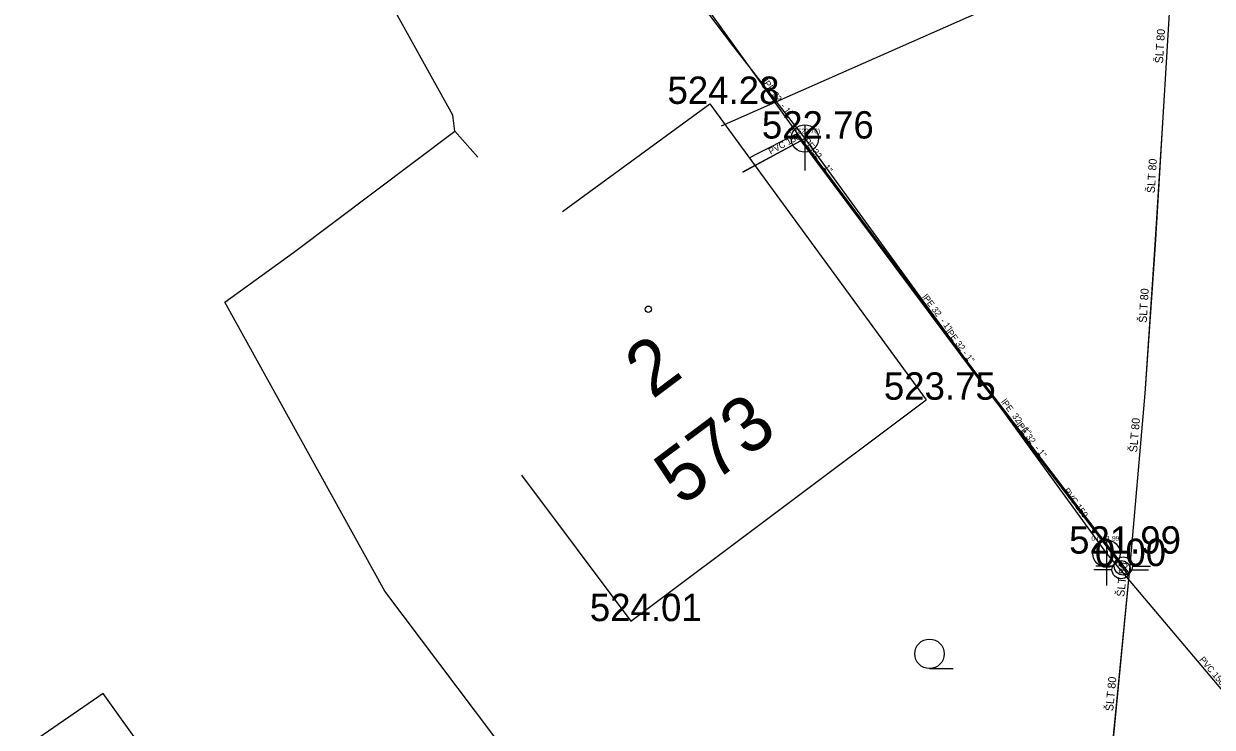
# Model space of a CAD drawing. Extents: x -668867 to -667827, y -1131943 to -1131019.
# Drawn here: x -668584 to -668551.42, y -1131433.22 to -1131413.93 of the extents above; entities that cross this region are included whole.
import ezdxf

# ---------------------------------------------------------------- set-up
doc = ezdxf.new("R2010")
doc.units = 0
for name, color, linetype in [('G_Bod_tecka', 7, 'Continuous'), ('G_Bod_vyska', 7, 'Continuous'), ('G_Budovy-znacky', 7, 'Continuous'), ('G_Budovy_Objekty', 7, 'Continuous'), ('G_Cisla_orientacni', 7, 'Continuous'), ('G_Cisla_popisna', 7, 'Continuous'), ('G_Site-kanalizace', 7, 'Continuous'), ('G_Site-vodovod', 7, 'Continuous'), ('G_Z_ELsilove_podz_kotovane', 7, 'Continuous'), ('G_Z_KANAL_podz_kotovane', 7, 'Continuous'), ('G_Z_SPOJE_podz_geodeticky', 7, 'Continuous'), ('G_Z_SPOJE_podz_kotovane', 7, 'Continuous'), ('G_Z_SPOJE_podz_priblizne', 7, 'Continuous'), ('G_Z_VODA_podz_kotovane', 7, 'Continuous'), ('G_Zelen-Znacky', 7, 'Continuous'), ('Vrstva 12', 7, 'Continuous'), ('Vrstva 2', 7, 'Continuous'), ('Vrstva 25', 7, 'Continuous'), ('Vrstva 26', 7, 'Continuous'), ('Vrstva 3', 7, 'Continuous'), ('Vrstva 4', 7, 'Continuous'), ('Vrstva 6', 7, 'Continuous'), ('Vrstva 8', 7, 'Continuous')]:
    doc.layers.add(name, color=color, linetype=linetype)

msp = doc.modelspace()

# ---------------------------------------------------------------- linework, layer by layer
at = {"layer": 'G_Bod_tecka'}
for p, q in [((-668565.19, -1131416.13), (-668565.19, -1131416.13)), ((-668562.59, -1131417.08), (-668562.59, -1131417.08)), ((-668559.26, -1131424.24), (-668559.26, -1131424.24)), ((-668554.32, -1131428.46), (-668554.32, -1131428.46)), ((-668553.86, -1131428.8), (-668553.86, -1131428.8)), ((-668567.36, -1131430.31), (-668567.36, -1131430.31))]:
    msp.add_line(p, q, dxfattribs=at)
at = {"layer": 'G_Budovy-znacky'}
msp.add_circle((-668566.88, -1131421.76), 0.0875, dxfattribs=at)
at = {"layer": 'G_Budovy_Objekty'}
for p, q in [((-668569.23, -1131419.08), (-668565.19, -1131416.13)), ((-668565.19, -1131416.13), (-668559.26, -1131424.24)), ((-668567.36, -1131430.31), (-668559.26, -1131424.24)), ((-668570.36, -1131426.31), (-668567.36, -1131430.31))]:
    msp.add_line(p, q, dxfattribs=at)
at = {"layer": 'G_Site-kanalizace'}
for p, q in [((-668562.59, -1131416.705), (-668562.59, -1131417.955)), ((-668554.32, -1131428.085), (-668554.32, -1131429.335))]:
    msp.add_line(p, q, dxfattribs=at)
for centre in [(-668562.59, -1131417.08), (-668554.32, -1131428.46)]:
    msp.add_circle(centre, 0.375, dxfattribs=at)
at = {"layer": 'G_Site-vodovod'}
for p, q in [((-668554.17, -1131428.9), (-668554.67, -1131428.9)), ((-668554.11, -1131428.8), (-668554.61, -1131428.8)), ((-668553.67, -1131428.9), (-668553.17, -1131428.9)), ((-668553.61, -1131428.8), (-668553.11, -1131428.8))]:
    msp.add_line(p, q, dxfattribs=at)
for centre in [(-668553.92, -1131428.9), (-668553.86, -1131428.8)]:
    msp.add_circle(centre, 0.25, dxfattribs=at)
at = {"layer": 'G_Z_ELsilove_podz_kotovane'}
msp.add_lwpolyline([(-668546.7, -1131408.62), (-668547.06, -1131408.86), (-668564.886, -1131416.739)], dxfattribs=at)
at = {"layer": 'G_Z_KANAL_podz_kotovane'}
for p, q in [((-668564.29, -1131418), (-668562.59, -1131417.08)), ((-668554.32, -1131428.46), (-668549.37, -1131434.32))]:
    msp.add_line(p, q, dxfattribs=at)
msp.add_lwpolyline([(-668573.44, -1131408.6), (-668572.7, -1131409.47), (-668570.92, -1131408.53), (-668569.05, -1131408.94), (-668568.09, -1131409.88), (-668564.57, -1131414.53), (-668562.59, -1131417.08), (-668554.32, -1131428.46)], dxfattribs=at)
at = {"layer": 'G_Z_SPOJE_podz_geodeticky'}
for points in [[(-668572.18, -1131416.88), (-668572.24, -1131416.44), (-668574.03, -1131413.2), (-668573.64, -1131412.93), (-668573.72, -1131411.83), (-668574.42, -1131410.45), (-668574.86, -1131409.78)], [(-668563.75, -1131444.7), (-668563.29, -1131444.1), (-668564.79, -1131441.85), (-668570.11, -1131434.79), (-668574.1, -1131429.49), (-668578.49, -1131421.57), (-668576.61, -1131420.2), (-668572.18, -1131416.88)], [(-668572.18, -1131416.88), (-668571.55, -1131417.59)], [(-668570.32, -1131449.5), (-668572.54, -1131446.28), (-668572.45, -1131445.37), (-668577.1, -1131438.9), (-668581.82, -1131432.29), (-668584, -1131433.79), (-668583.81, -1131434.13)]]:
    msp.add_lwpolyline(points, dxfattribs=at)
at = {"layer": 'G_Z_SPOJE_podz_kotovane'}
for points in [[(-668572.18, -1131416.88), (-668572.24, -1131416.44), (-668574.03, -1131413.2), (-668573.64, -1131412.93), (-668573.72, -1131411.83), (-668574.42, -1131410.45), (-668574.86, -1131409.78)], [(-668563.75, -1131444.7), (-668563.29, -1131444.1), (-668564.79, -1131441.85), (-668570.11, -1131434.79), (-668574.1, -1131429.49), (-668578.49, -1131421.57), (-668576.61, -1131420.2), (-668572.18, -1131416.88)], [(-668572.18, -1131416.88), (-668571.55, -1131417.59)], [(-668570.32, -1131449.5), (-668572.54, -1131446.28), (-668572.45, -1131445.37), (-668577.1, -1131438.9), (-668581.82, -1131432.29), (-668584, -1131433.79), (-668583.81, -1131434.13)]]:
    msp.add_lwpolyline(points, dxfattribs=at)
at = {"layer": 'G_Z_SPOJE_podz_priblizne'}
for points in [[(-668572.18, -1131416.88), (-668572.24, -1131416.44), (-668574.03, -1131413.2), (-668573.64, -1131412.93), (-668573.72, -1131411.83), (-668574.42, -1131410.45), (-668574.86, -1131409.78)], [(-668563.75, -1131444.7), (-668563.29, -1131444.1), (-668564.79, -1131441.85), (-668570.11, -1131434.79), (-668574.1, -1131429.49), (-668578.49, -1131421.57), (-668576.61, -1131420.2), (-668572.18, -1131416.88)], [(-668572.18, -1131416.88), (-668571.55, -1131417.59)], [(-668570.32, -1131449.5), (-668572.54, -1131446.28), (-668572.45, -1131445.37), (-668577.1, -1131438.9), (-668581.82, -1131432.29), (-668584, -1131433.79), (-668583.81, -1131434.13)]]:
    msp.add_lwpolyline(points, dxfattribs=at)
at = {"layer": 'G_Z_VODA_podz_kotovane'}
for points in [[(-668570.57, -1131372.24), (-668566.34, -1131379.16), (-668564.69, -1131382.1), (-668562.36, -1131386.61), (-668558.8, -1131393.18), (-668557.41, -1131396.09), (-668553.99, -1131402.16), (-668552.94, -1131404.32), (-668552.38, -1131405.7), (-668552.19, -1131406.86), (-668552.79, -1131416.65), (-668552.99, -1131419.99), (-668553.27, -1131424.07), (-668553.7, -1131429), (-668553.71, -1131429.07), (-668554.21, -1131434.2), (-668554.35, -1131436.47), (-668554.34, -1131437.86), (-668554.5, -1131439.75), (-668554.99, -1131442.14), (-668555.27, -1131443.01), (-668555.95, -1131443.46), (-668557.01, -1131444.17), (-668559.06, -1131445.68)], [(-668573.19, -1131408.43), (-668572.57, -1131409.29), (-668570.95, -1131408.37), (-668568.99, -1131408.82), (-668567.93, -1131409.81), (-668562.8, -1131416.94), (-668557.94, -1131423.47), (-668554.52, -1131427.94), (-668553.7, -1131429)], [(-668564.11, -1131417.61), (-668563.94, -1131417.52), (-668562.84, -1131416.96), (-668557.87, -1131423.62), (-668554.25, -1131428.36), (-668553.88, -1131428.84), (-668553.71, -1131429.07)]]:
    msp.add_lwpolyline(points, dxfattribs=at)
at = {"layer": 'G_Zelen-Znacky'}
msp.add_line((-668559.172, -1131431.61), (-668558.522, -1131431.607), dxfattribs=at)
msp.add_circle((-668559.172, -1131431.207), 0.403, dxfattribs=at)
at = {"layer": 'Vrstva 12'}
for p, q in [((-668564.292, -1131417.995), (-668562.59, -1131417.08)), ((-668554.32, -1131428.46), (-668549.371, -1131434.317))]:
    msp.add_line(p, q, dxfattribs=at)
msp.add_lwpolyline([(-668573.437, -1131408.603), (-668572.698, -1131409.472), (-668570.923, -1131408.531), (-668569.051, -1131408.942), (-668568.09, -1131409.88), (-668564.57, -1131414.53), (-668562.59, -1131417.08), (-668554.32, -1131428.46)], dxfattribs=at)
at = {"layer": 'Vrstva 25'}
msp.add_lwpolyline([(-668570.574, -1131372.245), (-668566.339, -1131379.165), (-668564.692, -1131382.104), (-668562.355, -1131386.61), (-668558.797, -1131393.184), (-668557.411, -1131396.094), (-668553.994, -1131402.159), (-668552.936, -1131404.317), (-668552.382, -1131405.702), (-668552.191, -1131406.862), (-668552.79, -1131416.652), (-668552.993, -1131419.994), (-668553.272, -1131424.072), (-668553.698, -1131429.005), (-668553.707, -1131429.074), (-668554.206, -1131434.199), (-668554.348, -1131436.47), (-668554.341, -1131437.855), (-668554.499, -1131439.751), (-668554.987, -1131442.142), (-668555.275, -1131443.005), (-668555.95, -1131443.457), (-668557.01, -1131444.169), (-668559.059, -1131445.682)], dxfattribs=at)
at = {"layer": 'Vrstva 26'}
for points in [[(-668573.188, -1131408.426), (-668572.57, -1131409.29), (-668570.95, -1131408.37), (-668568.99, -1131408.82), (-668567.93, -1131409.81), (-668562.803, -1131416.941), (-668557.936, -1131423.465), (-668554.524, -1131427.943), (-668553.698, -1131429.005)], [(-668564.111, -1131417.607), (-668563.94, -1131417.52), (-668562.84, -1131416.96), (-668557.87, -1131423.62), (-668554.248, -1131428.359), (-668553.88, -1131428.84), (-668553.707, -1131429.074)]]:
    msp.add_lwpolyline(points, dxfattribs=at)
at = {"layer": 'Vrstva 6'}
msp.add_line((-668553.88, -1131428.84), (-668553.88, -1131428.84), dxfattribs=at)
msp.add_line((-668553.88, -1131428.84), (-668553.88, -1131428.84), dxfattribs=at)
at = {"layer": 'Vrstva 8'}
for p, q in [((-668562.59, -1131417.08), (-668562.59, -1131417.08)), ((-668554.32, -1131428.46), (-668554.32, -1131428.46))]:
    msp.add_line(p, q, dxfattribs=at)

# ---------------------------------------------------------------- texts
at = {"layer": 'G_Bod_vyska'}
for s, p in [('524.28', (-668566.354, -1131416.13)), ('522.76', (-668563.768, -1131417.08)), ('523.75', (-668560.424, -1131424.24)), ('521.99', (-668555.346, -1131428.46)), ('0.00', (-668554.64, -1131428.8)), ('524.01', (-668568.484, -1131430.31))]:
    msp.add_text(s, height=0.75, dxfattribs=at).set_placement(p)
at = {"layer": 'G_Cisla_orientacni'}
msp.add_text('2', height=1.5, rotation=36.854, dxfattribs=at).set_placement((-668566.769, -1131424.244))
at = {"layer": 'G_Cisla_popisna'}
msp.add_text('573', height=1.5, rotation=36.854, dxfattribs=at).set_placement((-668565.966, -1131427.181))
at = {"layer": 'Vrstva 2'}
for s, p in [('0 (522.76)', (-668562.999, -1131416.941)), ('0 (521.99)', (-668554.736, -1131428.107))]:
    msp.add_text(s, height=0.1316, dxfattribs=at).set_placement(p)
at = {"layer": 'Vrstva 3'}
for rotation, p in [(28.2985, (-668563.526, -1131417.523)), (306.0099, (-668555.507, -1131426.736)), (310.2104, (-668551.788, -1131431.375))]:
    msp.add_text('PVC 150', height=0.1755, rotation=rotation, dxfattribs=at).set_placement(p)
at = {"layer": 'Vrstva 4'}
for s, height, rotation, p in [('ŠLT 80', 0.2194, 86.395, (-668552.774, -1131415.025)), ('lPE 32  - 1"', 0.17551, 306.1642, (-668563.754, -1131415.528)), ('lPE 32  - 1"', 0.17551, 306.8311, (-668562.661, -1131417.1)), ('ŠLT 80', 0.2194, 86.429, (-668552.998, -1131418.582)), ('ŠLT 80', 0.2194, 86.395, (-668553.221, -1131422.138)), ('lPE 32  - 1"', 0.17551, 306.7458, (-668559.38, -1131421.426)), ('lPE 32 - 1"', 0.17551, 306.7328, (-668558.733, -1131422.361)), ('lPE  32 - 1"', 0.17551, 307.4267, (-668557.219, -1131424.301)), ('lPE 32  - 1"', 0.17551, 307.351, (-668556.802, -1131424.918)), ('ŠLT 80', 0.2194, 85.1376, (-668553.482, -1131425.69)), ('ŠLT 80', 0.2194, 84.2085, (-668553.832, -1131429.651)), ('ŠLT 80', 0.2194, 84.455, (-668554.139, -1131432.786))]:
    msp.add_text(s, height=height, rotation=rotation, dxfattribs=at).set_placement(p)

doc.saveas('drawing.dxf')
